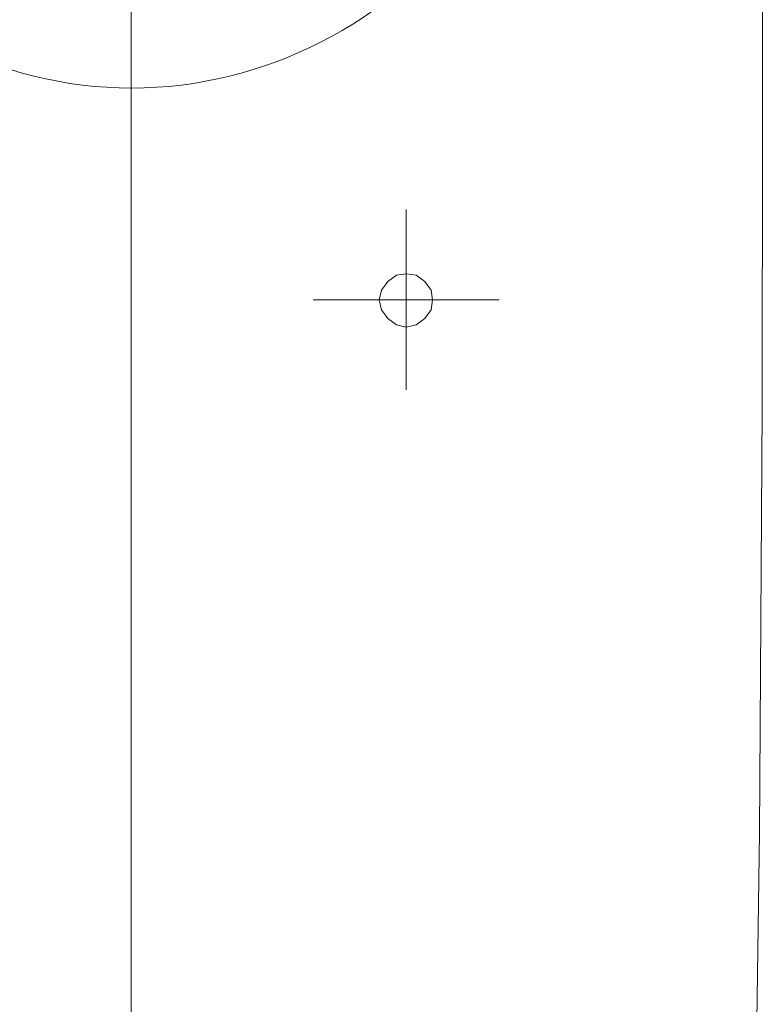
# Model space of a CAD drawing. Header units: millimetres. Extents: x 23192 to 177760, y -399809 to -79279.
# Tile 366 of 656: x 61076 to 61097, y -197697 to -197669. Entities that reach past the tile are written whole.
import ezdxf

# ---------------------------------------------------------------- set-up
doc = ezdxf.new("R2010")
doc.units = ezdxf.units.MM
doc.layers.get('0').update_dxf_attribs({"lineweight": 0})
doc.layers.add('!! 2_wypos-sanitarne', color=240, linetype='Continuous', lineweight=9)

# ---------------------------------------------------------------- blocks, each defined once
blk = doc.blocks.new('A$C324a30b8')
for points in [[(0, 0.01049), (0, -0.71083)], [(-0.17832, -0.47832), (-0.17797, -0.23916), (-0.17727, -0.11958), (-0.17552, 0)], [(-0.07762, -0.24458), (-0.07762, -0.29545)], [(-0.10385, -0.26993), (-0.0514, -0.26993)]]:
    blk.add_lwpolyline(points)
blk.add_lwpolyline([(-0.07762, -0.27727), (-0.07483, -0.27692), (-0.07238, -0.27517), (-0.07063, -0.27272), (-0.06993, -0.26993), (-0.07063, -0.26713), (-0.07238, -0.26468), (-0.07483, -0.26294), (-0.07762, -0.26224), (-0.08042, -0.26294), (-0.08287, -0.26468), (-0.08462, -0.26713), (-0.08497, -0.26993), (-0.08462, -0.27272), (-0.08287, -0.27517), (-0.08042, -0.27692)], close=True)
blk.add_ellipse((-0.00018, -0.49476), major_axis=(0, -0.16504), ratio=0.829441, start_param=0, end_param=6.283185)

msp = doc.modelspace()

# ---------------------------------------------------------------- block references
at = {"layer": '!! 2_wypos-sanitarne', "xscale": 100, "yscale": 100, "zscale": 100, "rotation": 180}
msp.add_blockref('A$C324a30b8', (61079.07918, -197704.34908), dxfattribs=at)

doc.saveas('drawing.dxf')
